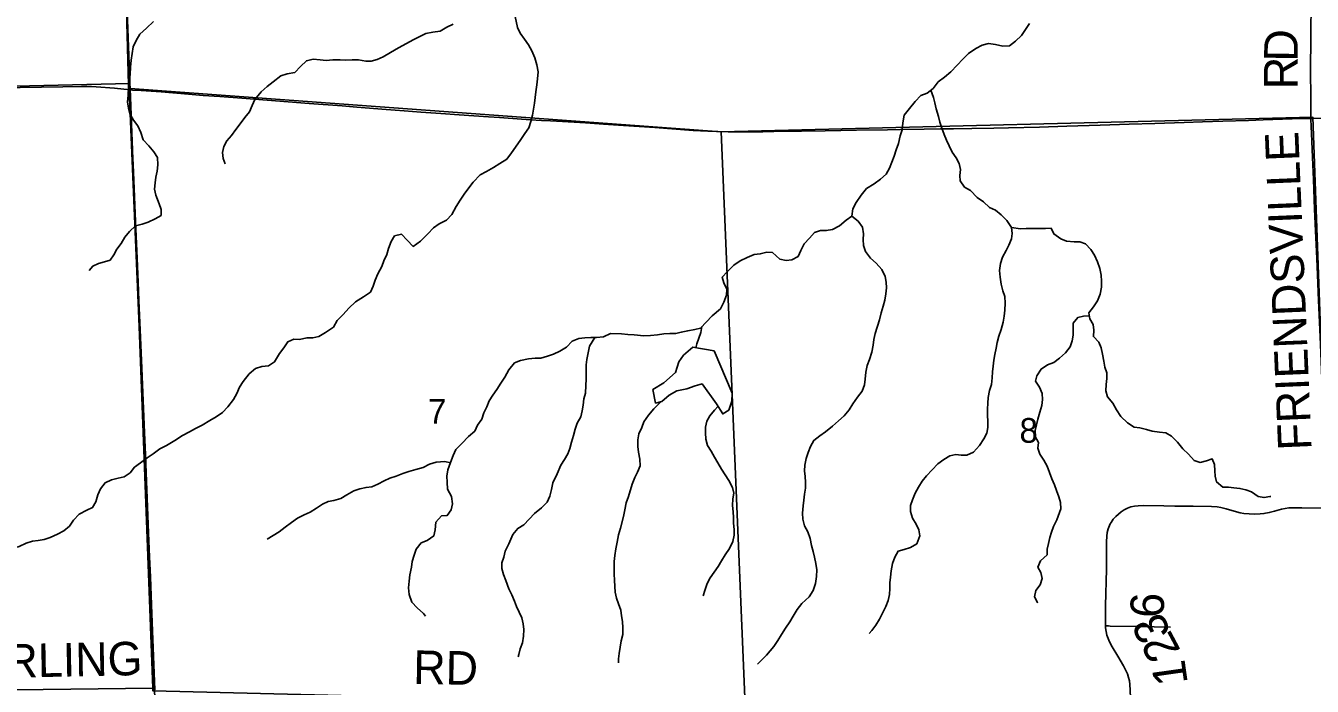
# Model space of a CAD drawing. Extents: x 1985906 to 2360102, y 891258 to 1222054.
# Drawn here: x 2106722 to 2118241, y 1078654 to 1084563 of the extents above; entities that cross this region are included whole.
import ezdxf

# ---------------------------------------------------------------- set-up
doc = ezdxf.new("R2010")
doc.units = 0
for name, color, linetype in [('GM_X_County_Road', 7, 'Continuous'), ('GM_X_County_Road_Text', 7, 'Continuous'), ('GM_X_Minor_Lake', 7, 'Continuous'), ('GM_X_Minor_River', 7, 'Continuous'), ('GM_X_Section', 7, 'Continuous'), ('GM_X_Section_Text', 7, 'Continuous'), ('GM_X_State_Route', 7, 'Continuous'), ('GM_X_Township', 7, 'Continuous'), ('GM_X_Township_Road', 7, 'Continuous'), ('GM_X_Township_Road_Text', 7, 'Continuous')]:
    doc.layers.add(name, color=color, linetype=linetype)

msp = doc.modelspace()

# ---------------------------------------------------------------- linework, layer by layer
at = {"layer": 'GM_X_County_Road'}
for points in [[(2118228, 1083734), (2118227, 1083908), (2118226, 1084170), (2118228, 1084449), (2118231, 1084810), (2118232, 1084930)], [(2118376, 1080247), (2118374, 1080287), (2118359, 1080615), (2118350, 1080861), (2118347, 1080943), (2118339, 1081107), (2118332, 1081254), (2118315, 1081710), (2118304, 1081973), (2118298, 1082104), (2118288, 1082333), (2118281, 1082481), (2118267, 1082792), (2118261, 1082923), (2118251, 1083186), (2118242, 1083383), (2118236, 1083530), (2118228, 1083727), (2118228, 1083734)]]:
    msp.add_lwpolyline(points, dxfattribs=at)
at = {"layer": 'GM_X_Minor_Lake'}
for points in [[(2112695, 1081686), (2112613, 1081617), (2112571, 1081555), (2112540, 1081461), (2112434, 1081368), (2112337, 1081307), (2112361, 1081187), (2112419, 1081200), (2112483, 1081258), (2112551, 1081297), (2112642, 1081313), (2112716, 1081340), (2112778, 1081358), (2112907, 1081180), (2112963, 1081090), (2113017, 1081125), (2113045, 1081205), (2113046, 1081277), (2112885, 1081655)], [(2112885, 1081655), (2112695, 1081686)]]:
    msp.add_lwpolyline(points, dxfattribs=at)
at = {"layer": 'GM_X_Minor_River'}
for points in [[(2111063, 1085550), (2111054, 1085504), (2111054, 1085446), (2111050, 1085386), (2111043, 1085336), (2111027, 1085259), (2111015, 1085201), (2111039, 1085151), (2111047, 1085099), (2111053, 1085045), (2111061, 1084991), (2111067, 1084934), (2111078, 1084868), (2111082, 1084818), (2111088, 1084762), (2111094, 1084708), (2111100, 1084656), (2111112, 1084604), (2111124, 1084548), (2111148, 1084497), (2111189, 1084443), (2111223, 1084393)], [(2107867, 1084600), (2107803, 1084542), (2107745, 1084486), (2107711, 1084432), (2107683, 1084373), (2107665, 1084255), (2107661, 1084193), (2107657, 1084129), (2107650, 1084073), (2107642, 1084014), (2107638, 1083940), (2107634, 1083882), (2107642, 1083826), (2107654, 1083776), (2107686, 1083718), (2107725, 1083668), (2107753, 1083607), (2107775, 1083541), (2107825, 1083489), (2107869, 1083435), (2107901, 1083383), (2107905, 1083319), (2107900, 1083263), (2107888, 1083209), (2107880, 1083158), (2107874, 1083102), (2107886, 1083046), (2107918, 1082970), (2107936, 1082920), (2107934, 1082866), (2107882, 1082834), (2107820, 1082805), (2107766, 1082787), (2107706, 1082773), (2107652, 1082723), (2107609, 1082671), (2107577, 1082615)], [(2110548, 1084577), (2110494, 1084549), (2110434, 1084513), (2110368, 1084505), (2110306, 1084493), (2110252, 1084466), (2110192, 1084438), (2110132, 1084404), (2110060, 1084364), (2109988, 1084322), (2109922, 1084284), (2109870, 1084261), (2109816, 1084247), (2109766, 1084247), (2109701, 1084257), (2109645, 1084257), (2109589, 1084255), (2109537, 1084259), (2109473, 1084259), (2109413, 1084253), (2109359, 1084257), (2109297, 1084265), (2109235, 1084249), (2109181, 1084197), (2109131, 1084144), (2109063, 1084132), (2109007, 1084114), (2108939, 1084062), (2108883, 1084018), (2108831, 1083970), (2108773, 1083903), (2108749, 1083849), (2108725, 1083793), (2108685, 1083741), (2108641, 1083685), (2108602, 1083634), (2108566, 1083582), (2108522, 1083532), (2108496, 1083482), (2108484, 1083428), (2108490, 1083376), (2108508, 1083328)], [(2115709, 1084583), (2115675, 1084530), (2115637, 1084476), (2115585, 1084424), (2115529, 1084382), (2115471, 1084380), (2115405, 1084394), (2115343, 1084404), (2115287, 1084388), (2115229, 1084359), (2115163, 1084313), (2115113, 1084263), (2115063, 1084209), (2115005, 1084151), (2114947, 1084104), (2114893, 1084060), (2114846, 1084002), (2114794, 1083958), (2114736, 1083940), (2114686, 1083884), (2114634, 1083823), (2114588, 1083763), (2114576, 1083695), (2114570, 1083631), (2114552, 1083577), (2114536, 1083508), (2114516, 1083454), (2114498, 1083396), (2114477, 1083342), (2114457, 1083290), (2114427, 1083236), (2114375, 1083191), (2114319, 1083147), (2114251, 1083107), (2114203, 1083047), (2114157, 1082981), (2114129, 1082925), (2114119, 1082858), (2114067, 1082822), (2114009, 1082772), (2113947, 1082740), (2113889, 1082730), (2113839, 1082732), (2113783, 1082714), (2113739, 1082663), (2113693, 1082611), (2113663, 1082551), (2113637, 1082497), (2113581, 1082467), (2113531, 1082463), (2113473, 1082475), (2113409, 1082533), (2113357, 1082537), (2113299, 1082521), (2113243, 1082515), (2113183, 1082488), (2113119, 1082460), (2113063, 1082420), (2113003, 1082362), (2112959, 1082312), (2112973, 1082262), (2112999, 1082205), (2112997, 1082153), (2112974, 1082091), (2112944, 1082031), (2112868, 1081967), (2112764, 1081858), (2112714, 1081846), (2112650, 1081834), (2112592, 1081820), (2112542, 1081810), (2112490, 1081810), (2112436, 1081806), (2112380, 1081798), (2112315, 1081792), (2112257, 1081790), (2112171, 1081797), (2112113, 1081801), (2112057, 1081805), (2111957, 1081809), (2111895, 1081781), (2111833, 1081773), (2111783, 1081773)], [(2111223, 1084393), (2111253, 1084337), (2111279, 1084277), (2111297, 1084213), (2111309, 1084151), (2111304, 1084087), (2111298, 1084034), (2111290, 1083970), (2111284, 1083920), (2111276, 1083870), (2111270, 1083816), (2111260, 1083764), (2111246, 1083707), (2111226, 1083649), (2111190, 1083599), (2111149, 1083537), (2111073, 1083425), (2111029, 1083370), (2110967, 1083330), (2110911, 1083294), (2110847, 1083258), (2110791, 1083230), (2110729, 1083163), (2110691, 1083113), (2110649, 1083057), (2110611, 1083003), (2110577, 1082947), (2110537, 1082873), (2110489, 1082822), (2110425, 1082792), (2110373, 1082754), (2110321, 1082700), (2110257, 1082636), (2110192, 1082589), (2110137, 1082644), (2110087, 1082698), (2110025, 1082683), (2109995, 1082633), (2109969, 1082569), (2109955, 1082515), (2109929, 1082459), (2109912, 1082409), (2109876, 1082344), (2109850, 1082288), (2109834, 1082234), (2109810, 1082180), (2109746, 1082138), (2109676, 1082094), (2109616, 1082037), (2109564, 1081979), (2109512, 1081925), (2109478, 1081867), (2109406, 1081817), (2109348, 1081782), (2109292, 1081772), (2109240, 1081772), (2109172, 1081756), (2109122, 1081760), (2109068, 1081736), (2109032, 1081682), (2108994, 1081630), (2108950, 1081555), (2108896, 1081519), (2108836, 1081513), (2108780, 1081495), (2108724, 1081449), (2108668, 1081379), (2108637, 1081328), (2108613, 1081274), (2108583, 1081218), (2108533, 1081154), (2108485, 1081102), (2108427, 1081064), (2108371, 1081031), (2108303, 1080989), (2108243, 1080961), (2108189, 1080931), (2108127, 1080897), (2108057, 1080851), (2107983, 1080808), (2107923, 1080778), (2107863, 1080734), (2107809, 1080698), (2107751, 1080652), (2107697, 1080614), (2107657, 1080563), (2107605, 1080527), (2107551, 1080515), (2107491, 1080499), (2107433, 1080473), (2107393, 1080419), (2107369, 1080365), (2107349, 1080302), (2107321, 1080252), (2107269, 1080230), (2107201, 1080194), (2107149, 1080140), (2107114, 1080086), (2107062, 1080043), (2107008, 1080013), (2106942, 1079983)], [(2114826, 1083986), (2114850, 1083922), (2114862, 1083872), (2114874, 1083820), (2114894, 1083752), (2114908, 1083701), (2114924, 1083645), (2114945, 1083589), (2114967, 1083539), (2114991, 1083487), (2115017, 1083433), (2115053, 1083381), (2115081, 1083331), (2115093, 1083276), (2115087, 1083224), (2115088, 1083174), (2115128, 1083120), (2115180, 1083090), (2115242, 1083026), (2115298, 1082988), (2115350, 1082938), (2115404, 1082914), (2115455, 1082872), (2115507, 1082820), (2115549, 1082758), (2115553, 1082705), (2115547, 1082655), (2115525, 1082601), (2115501, 1082551), (2115469, 1082493), (2115450, 1082437), (2115442, 1082373), (2115448, 1082314), (2115456, 1082252), (2115470, 1082192), (2115488, 1082140), (2115492, 1082080), (2115488, 1082018), (2115483, 1081964), (2115473, 1081911), (2115457, 1081845), (2115435, 1081785), (2115421, 1081729), (2115411, 1081677), (2115399, 1081623), (2115391, 1081572), (2115385, 1081516), (2115377, 1081466), (2115376, 1081412), (2115370, 1081354), (2115352, 1081298), (2115340, 1081237), (2115336, 1081185), (2115334, 1081131), (2115335, 1080967), (2115327, 1080917), (2115301, 1080866), (2115261, 1080806), (2115207, 1080748), (2115149, 1080722), (2115099, 1080720), (2115049, 1080726), (2114997, 1080716), (2114943, 1080682), (2114889, 1080643), (2114837, 1080591), (2114787, 1080537), (2114749, 1080487), (2114715, 1080435), (2114687, 1080381), (2114663, 1080322), (2114643, 1080272), (2114643, 1080216), (2114661, 1080156), (2114694, 1080104), (2114720, 1080052), (2114728, 1079998), (2114700, 1079929), (2114644, 1079895), (2114586, 1079877), (2114532, 1079863), (2114504, 1079807), (2114482, 1079751), (2114472, 1079687), (2114466, 1079630), (2114460, 1079580), (2114459, 1079528), (2114455, 1079474), (2114443, 1079420), (2114423, 1079368), (2114397, 1079314), (2114365, 1079253), (2114333, 1079201), (2114297, 1079151), (2114275, 1079125)], [(2114119, 1082858), (2114175, 1082814), (2114215, 1082760), (2114222, 1082700), (2114220, 1082650), (2114224, 1082598), (2114242, 1082542), (2114286, 1082484), (2114336, 1082439), (2114388, 1082383), (2114417, 1082319), (2114425, 1082269), (2114429, 1082217), (2114423, 1082163), (2114413, 1082109), (2114399, 1082055), (2114381, 1081994), (2114367, 1081932), (2114328, 1081808), (2114316, 1081756), (2114310, 1081704), (2114298, 1081643), (2114278, 1081577), (2114256, 1081523), (2114244, 1081463), (2114238, 1081401), (2114232, 1081351), (2114211, 1081294), (2114169, 1081240), (2114129, 1081180), (2114095, 1081126), (2114051, 1081074), (2113999, 1081027), (2113945, 1080979), (2113883, 1080931), (2113831, 1080893), (2113777, 1080853), (2113749, 1080797), (2113729, 1080744), (2113711, 1080690), (2113699, 1080632), (2113696, 1080580), (2113700, 1080530), (2113704, 1080478), (2113704, 1080426), (2113696, 1080373), (2113688, 1080319), (2113684, 1080267), (2113678, 1080203), (2113680, 1080149), (2113695, 1080089), (2113725, 1080035), (2113747, 1079974), (2113759, 1079912), (2113773, 1079858), (2113783, 1079808), (2113795, 1079752), (2113804, 1079694), (2113802, 1079634), (2113792, 1079574), (2113772, 1079509), (2113736, 1079453), (2113672, 1079393), (2113630, 1079339), (2113594, 1079281), (2113564, 1079230), (2113524, 1079172), (2113488, 1079116), (2113455, 1079062), (2113419, 1079008), (2113355, 1078933), (2113301, 1078877), (2113273, 1078851)], [(2115549, 1082757), (2115629, 1082746), (2115681, 1082750), (2115749, 1082750), (2115803, 1082748), (2115853, 1082748), (2115903, 1082752), (2115927, 1082700), (2115990, 1082656), (2116042, 1082636), (2116110, 1082628), (2116160, 1082630), (2116212, 1082612), (2116258, 1082560), (2116292, 1082510), (2116318, 1082452), (2116339, 1082390), (2116351, 1082331), (2116353, 1082279), (2116355, 1082225), (2116341, 1082161), (2116317, 1082103), (2116283, 1082049), (2116241, 1081994), (2116251, 1081940), (2116278, 1081890), (2116286, 1081840), (2116282, 1081782), (2116330, 1081732), (2116352, 1081680), (2116362, 1081624), (2116374, 1081561), (2116384, 1081509), (2116403, 1081457), (2116401, 1081407), (2116397, 1081353), (2116393, 1081297), (2116407, 1081243), (2116455, 1081185), (2116487, 1081126), (2116528, 1081066), (2116586, 1081010), (2116646, 1080972), (2116698, 1080964), (2116756, 1080952), (2116808, 1080936), (2116874, 1080926), (2116930, 1080920), (2116980, 1080890), (2117033, 1080838), (2117081, 1080778), (2117133, 1080730), (2117185, 1080674), (2117237, 1080656), (2117293, 1080670), (2117345, 1080688), (2117367, 1080636), (2117370, 1080582), (2117372, 1080532), (2117384, 1080482), (2117440, 1080434), (2117490, 1080434), (2117540, 1080430), (2117594, 1080424), (2117646, 1080412), (2117698, 1080394), (2117758, 1080352), (2117809, 1080342), (2117861, 1080350), (2117869, 1080350)], [(2107577, 1082615), (2107539, 1082564), (2107511, 1082514), (2107477, 1082464), (2107427, 1082450), (2107375, 1082436), (2107323, 1082412), (2107289, 1082372)], [(2116247, 1081966), (2116193, 1081964), (2116141, 1081952), (2116099, 1081902), (2116101, 1081850), (2116100, 1081794), (2116090, 1081744), (2116072, 1081691), (2116032, 1081635), (2115978, 1081589), (2115926, 1081551), (2115870, 1081529), (2115814, 1081491), (2115776, 1081432), (2115764, 1081382), (2115800, 1081328), (2115822, 1081272), (2115826, 1081220), (2115819, 1081166), (2115801, 1081106), (2115785, 1081043), (2115761, 1080943), (2115759, 1080887), (2115791, 1080833), (2115783, 1080783), (2115802, 1080731), (2115838, 1080677), (2115868, 1080624), (2115888, 1080566), (2115910, 1080510), (2115934, 1080456), (2115952, 1080404), (2115972, 1080348), (2115987, 1080298), (2115989, 1080242), (2115953, 1080141), (2115923, 1080083), (2115905, 1080033), (2115891, 1079983), (2115879, 1079931), (2115869, 1079881), (2115867, 1079830), (2115808, 1079776), (2115784, 1079720), (2115812, 1079670), (2115822, 1079618), (2115806, 1079560), (2115766, 1079510), (2115754, 1079455), (2115780, 1079403), (2115784, 1079399)], [(2112776, 1081871), (2112768, 1081818), (2112750, 1081768), (2112732, 1081716), (2112723, 1081681)], [(2111783, 1081773), (2111727, 1081771), (2111673, 1081765), (2111615, 1081741), (2111563, 1081687), (2111505, 1081652), (2111447, 1081624), (2111393, 1081608), (2111333, 1081588), (2111283, 1081588), (2111225, 1081584), (2111151, 1081568), (2111099, 1081548), (2111049, 1081483), (2111011, 1081419), (2110975, 1081365), (2110939, 1081309), (2110903, 1081257), (2110873, 1081207), (2110851, 1081152), (2110825, 1081100), (2110805, 1081042), (2110766, 1080990), (2110742, 1080936), (2110686, 1080888), (2110626, 1080825), (2110572, 1080771), (2110550, 1080717), (2110526, 1080655), (2110502, 1080591), (2110494, 1080532), (2110496, 1080478), (2110498, 1080416), (2110535, 1080350), (2110543, 1080286), (2110531, 1080232), (2110497, 1080182), (2110445, 1080179), (2110395, 1080123), (2110387, 1080053), (2110375, 1079999), (2110317, 1079957), (2110263, 1079937), (2110219, 1079880), (2110199, 1079826), (2110181, 1079770), (2110176, 1079718), (2110162, 1079650), (2110156, 1079594), (2110150, 1079535), (2110156, 1079473), (2110180, 1079407), (2110228, 1079355), (2110283, 1079305), (2110303, 1079281)], [(2111819, 1081773), (2111771, 1081695), (2111757, 1081637), (2111747, 1081578), (2111741, 1081528), (2111740, 1081466), (2111740, 1081402), (2111738, 1081344), (2111734, 1081276), (2111720, 1081224), (2111712, 1081167), (2111704, 1081117), (2111692, 1081065), (2111660, 1081007), (2111641, 1080953), (2111627, 1080897), (2111609, 1080838), (2111593, 1080782), (2111575, 1080732), (2111545, 1080682), (2111513, 1080630), (2111481, 1080554), (2111441, 1080473), (2111429, 1080413), (2111416, 1080355), (2111392, 1080299), (2111340, 1080251), (2111278, 1080200), (2111230, 1080148), (2111182, 1080098), (2111128, 1080066), (2111084, 1080010), (2111048, 1079929), (2111014, 1079861), (2111002, 1079809), (2110984, 1079757), (2110984, 1079707), (2111001, 1079653), (2111021, 1079599), (2111049, 1079526), (2111075, 1079470), (2111097, 1079416), (2111115, 1079366), (2111164, 1079266), (2111176, 1079212), (2111182, 1079160), (2111178, 1079101), (2111170, 1079041), (2111148, 1078989), (2111138, 1078939), (2111130, 1078917)], [(2112410, 1081198), (2112347, 1081134), (2112297, 1081078), (2112257, 1081018), (2112239, 1080967), (2112211, 1080913), (2112203, 1080857), (2112203, 1080797), (2112208, 1080747), (2112222, 1080685), (2112224, 1080627), (2112200, 1080570), (2112176, 1080520), (2112152, 1080462), (2112120, 1080350), (2112098, 1080294), (2112087, 1080233), (2112075, 1080171), (2112047, 1080067), (2112031, 1080007), (2112017, 1079943), (2112005, 1079884), (2111997, 1079822), (2111991, 1079770), (2111990, 1079714), (2111992, 1079656), (2111994, 1079604), (2111996, 1079545), (2112000, 1079495), (2112012, 1079441), (2112030, 1079391), (2112050, 1079335), (2112057, 1079285), (2112065, 1079233), (2112069, 1079175), (2112067, 1079116), (2112053, 1079060), (2112043, 1079002), (2112035, 1078948), (2112031, 1078898), (2112029, 1078862)], [(2112921, 1081158), (2112888, 1081125), (2112846, 1081074), (2112820, 1081024), (2112808, 1080970), (2112808, 1080920), (2112810, 1080864), (2112826, 1080808), (2112860, 1080758), (2112890, 1080703), (2112919, 1080651), (2112951, 1080597), (2112985, 1080545), (2113017, 1080493), (2113049, 1080433), (2113063, 1080381), (2113053, 1080331), (2113050, 1080270), (2113056, 1080214), (2113060, 1080162), (2113060, 1080112), (2113064, 1080056), (2113064, 1080004), (2113052, 1079950), (2113022, 1079887), (2112986, 1079829), (2112952, 1079777), (2112923, 1079725), (2112851, 1079625), (2112823, 1079574), (2112803, 1079510), (2112789, 1079462)], [(2110525, 1080652), (2110474, 1080663), (2110396, 1080657), (2110338, 1080639), (2110280, 1080610), (2110214, 1080592), (2110152, 1080574), (2110100, 1080556), (2110040, 1080534), (2109982, 1080516), (2109930, 1080492), (2109876, 1080462), (2109822, 1080439), (2109770, 1080433), (2109714, 1080419), (2109660, 1080401), (2109596, 1080367), (2109544, 1080333), (2109480, 1080315), (2109430, 1080305), (2109378, 1080283), (2109326, 1080248), (2109268, 1080212), (2109214, 1080186), (2109156, 1080156), (2109102, 1080120), (2109046, 1080078), (2108992, 1080036), (2108938, 1080001), (2108884, 1079969)], [(2106942, 1079983), (2106886, 1079967), (2106833, 1079957), (2106783, 1079953), (2106727, 1079935), (2106663, 1079903), (2106647, 1079899)]]:
    msp.add_lwpolyline(points, dxfattribs=at)
at = {"layer": 'GM_X_Section'}
for points in [[(2107655, 1084046), (2107657, 1084002), (2107859, 1078636), (2102463, 1078570), (2102259, 1083921)], [(2107657, 1084002), (2112950, 1083615), (2113164, 1078481), (2107859, 1078614), (2107859, 1078636)], [(2112950, 1083615), (2118246, 1083746), (2118447, 1078204), (2113164, 1078481)]]:
    msp.add_lwpolyline(points, close=True, dxfattribs=at)
at = {"layer": 'GM_X_State_Route'}
msp.add_lwpolyline([(2107879, 1078623), (2107876, 1078695), (2107861, 1079072), (2107852, 1079302), (2107838, 1079630), (2107830, 1079810), (2107822, 1080023), (2107810, 1080335), (2107800, 1080564), (2107794, 1080728), (2107787, 1080925), (2107768, 1081351), (2107761, 1081499), (2107747, 1081843), (2107735, 1082105), (2107728, 1082269), (2107720, 1082482), (2107709, 1082744), (2107699, 1082957), (2107686, 1083253), (2107676, 1083499), (2107667, 1083728), (2107657, 1083988), (2107655, 1084056), (2107628, 1084778)], dxfattribs=at)
at = {"layer": 'GM_X_Township'}
for points in [[(2106583, 1089599), (2107472, 1089594), (2107486, 1089138), (2107561, 1087031), (2107642, 1084033), (2107648, 1083989), (2107874, 1078624), (2108080, 1073154), (2108347, 1065164), (2108479, 1061198), (2108590, 1057156), (2105448, 1057141)], [(2130438, 1057318), (2124800, 1057239), (2124560, 1057243), (2124522, 1057246), (2119659, 1057225), (2113389, 1057199), (2108590, 1057156), (2108479, 1061198), (2108347, 1065164), (2108080, 1073154), (2107874, 1078624), (2107648, 1083989), (2107642, 1084033), (2107561, 1087031), (2107486, 1089138), (2107472, 1089594), (2107997, 1089591), (2112770, 1089563), (2114137, 1089555), (2118148, 1089526), (2120136, 1089511), (2123152, 1089499), (2136278, 1089412)]]:
    msp.add_lwpolyline(points, dxfattribs=at)
at = {"layer": 'GM_X_Township_Road'}
for points in [[(2104965, 1083961), (2105165, 1083969), (2105362, 1083974), (2105591, 1083981), (2105722, 1083985), (2106116, 1083997), (2106460, 1084006), (2106673, 1084010), (2107055, 1084016), (2107221, 1084019), (2107279, 1084019), (2107312, 1084018), (2107353, 1084015), (2107516, 1084003), (2107657, 1083988)], [(2107657, 1083988), (2107678, 1083987), (2107755, 1083983), (2107936, 1083970), (2108181, 1083951), (2108312, 1083940), (2108459, 1083929), (2108656, 1083914), (2108885, 1083896), (2109261, 1083868), (2109556, 1083845), (2109687, 1083835), (2109949, 1083814), (2110112, 1083801), (2110260, 1083789), (2110440, 1083777), (2110603, 1083766), (2110734, 1083757), (2110865, 1083748), (2110964, 1083741), (2111160, 1083728), (2111241, 1083722), (2111340, 1083715), (2111421, 1083711), (2111634, 1083700), (2111733, 1083694), (2111896, 1083681), (2112075, 1083671), (2112355, 1083651), (2112699, 1083626), (2112830, 1083619), (2113010, 1083614), (2113158, 1083613), (2113322, 1083615), (2113519, 1083619), (2113667, 1083620), (2113880, 1083623), (2114159, 1083627), (2114438, 1083631), (2114553, 1083633), (2114766, 1083637), (2114913, 1083639), (2115028, 1083640), (2115192, 1083643), (2115389, 1083647), (2115520, 1083649), (2115799, 1083656), (2116045, 1083664), (2116341, 1083674), (2116603, 1083682), (2116832, 1083689), (2117094, 1083696), (2117258, 1083702), (2117439, 1083709), (2117669, 1083716), (2117800, 1083721), (2118062, 1083730), (2118228, 1083734)], [(2118228, 1083734), (2118240, 1083734), (2118322, 1083737)], [(2116391, 1079193), (2116389, 1079225), (2116391, 1079373), (2116398, 1079701), (2116399, 1079849), (2116398, 1079947), (2116401, 1079996), (2116405, 1080029), (2116413, 1080061), (2116425, 1080091), (2116432, 1080106), (2116440, 1080120), (2116459, 1080147), (2116481, 1080172), (2116505, 1080194), (2116530, 1080214), (2116558, 1080233), (2116587, 1080248), (2116602, 1080254), (2116618, 1080259), (2116650, 1080265), (2116683, 1080269), (2116732, 1080270), (2116913, 1080267), (2117011, 1080265), (2117175, 1080265), (2117340, 1080262), (2117389, 1080259), (2117421, 1080253), (2117469, 1080242), (2117563, 1080213), (2117595, 1080206), (2117628, 1080200), (2117677, 1080195), (2117726, 1080194), (2117775, 1080196), (2117808, 1080199), (2117856, 1080208), (2117904, 1080220), (2117967, 1080238), (2117999, 1080244), (2118032, 1080249), (2118064, 1080251), (2118147, 1080251), (2118327, 1080247)], [(2116623, 1078291), (2116622, 1078324), (2116619, 1078406), (2116612, 1078619), (2116609, 1078668), (2116605, 1078701), (2116597, 1078733), (2116587, 1078764), (2116573, 1078794), (2116550, 1078837), (2116500, 1078922), (2116450, 1079007), (2116426, 1079050), (2116413, 1079080), (2116402, 1079111), (2116395, 1079143), (2116391, 1079176), (2116391, 1079193)], [(2116391, 1079193), (2116416, 1079193), (2116433, 1079192), (2116678, 1079189), (2116973, 1079183)]]:
    msp.add_lwpolyline(points, dxfattribs=at)

# ---------------------------------------------------------------- texts
at = {"layer": 'GM_X_County_Road_Text'}
for s, rotation, p in [('D', 89.2131, (2118109, 1084240)), ('R', 89.9902, (2118109, 1083995)), ('FRIENDSVILLE', 92.414, (2118236, 1080770)), ('STERLING', 1.137, (2105764, 1078714)), ('RD', 359.0284, (2110190, 1078675))]:
    msp.add_text(s, height=300, rotation=rotation, dxfattribs=at).set_placement(p)
at = {"layer": 'GM_X_Section_Text'}
for s, p in [('7', (2110324, 1081002)), ('8', (2115620, 1080832))]:
    msp.add_text(s, height=221, rotation=0, dxfattribs=at).set_placement(p)
at = {"layer": 'GM_X_Township_Road_Text'}
for s, rotation, p in [('6', 88.16, (2116910, 1079262)), ('3', 115.5573, (2116982, 1079132)), ('2', 117.92, (2117067, 1078972)), ('1', 97.9971, (2117127, 1078681))]:
    msp.add_text(s, height=300, rotation=rotation, dxfattribs=at).set_placement(p)

doc.saveas('drawing.dxf')
